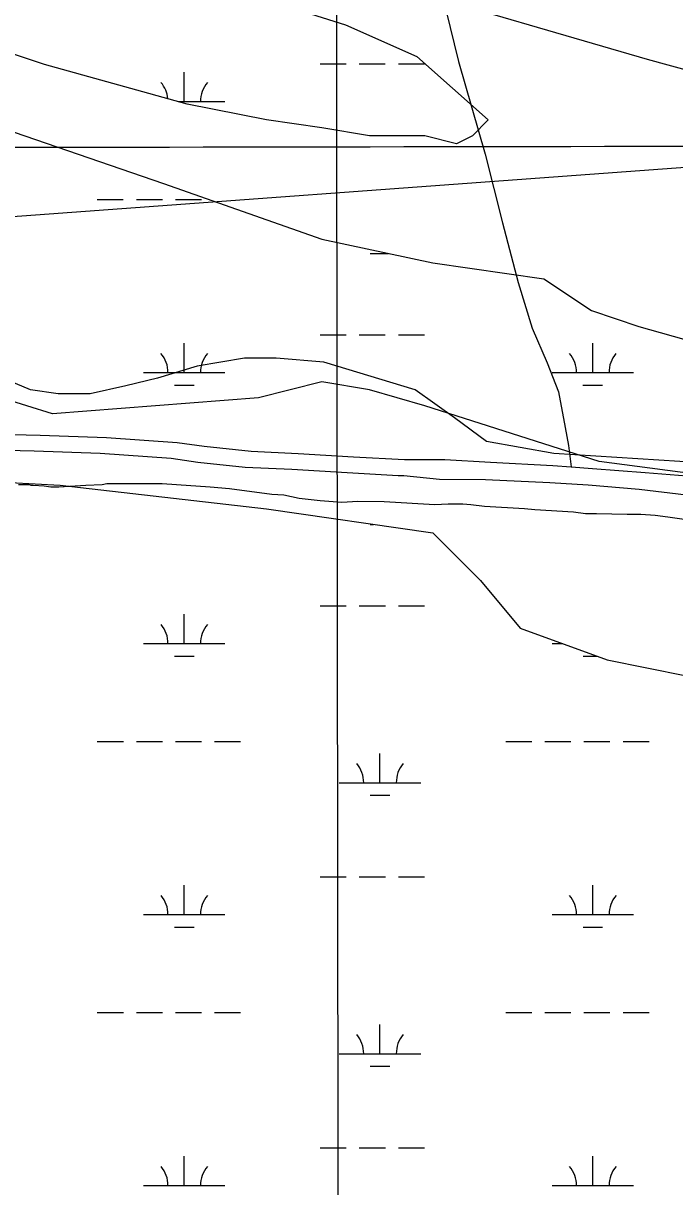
# Model space of a CAD drawing. Extents: x 3297772 to 3335630, y 634068 to 659439.
# Drawn here: x 3327785 to 3328585, y 653348 to 654776 of the extents above; entities that cross this region are included whole.
import ezdxf

# ---------------------------------------------------------------- set-up
doc = ezdxf.new("R2010")
doc.units = 0
for name, color, linetype in [('V-GRID-MAJR', 7, 'Continuous'), ('V-SITE-VEGE', 7, 'Continuous'), ('V-TOPO-SHOR', 7, 'Continuous'), ('V-UTIL-LINE', 7, 'Continuous'), ('V-WETL-SWMP', 7, 'Continuous')]:
    doc.layers.add(name, color=color, linetype=linetype)

msp = doc.modelspace()

# ---------------------------------------------------------------- linework, layer by layer
at = {"layer": 'V-GRID-MAJR'}
for points in [[(3328190.1210000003, 639473.317), (3328186.156, 642502.066), (3328178.222, 648563.407), (3328170.287, 654624.772), (3328166.3170000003, 657657.375)], [(3301871.984, 654599.909), (3307131.646, 654603.3520000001), (3312391.307, 654607.559), (3317650.968, 654612.532), (3322910.628, 654618.27), (3328170.287, 654624.772), (3333429.9450000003, 654632.04), (3333429.946, 654632.04)]]:
    msp.add_spline(points, degree=3, dxfattribs=at)
at = {"layer": 'V-SITE-VEGE'}
for p, q in [((3328056.903, 654365.255), (3327998.471, 654355.508)), ((3328095.856, 654365.255), (3328056.903, 654365.255)), ((3328154.285, 654360.381), (3328095.856, 654365.2550000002)), ((3328266.278, 654326.269), (3328154.285, 654360.381)), ((3327998.471, 654355.508), (3327949.776, 654340.89)), ((3327793.966, 654326.269), (3327759.881, 654340.89)), ((3327949.776, 654340.89), (3327910.825, 654331.143)), ((3327828.051, 654321.3970000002), (3327793.966, 654326.2690000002)), ((3327867.002, 654321.3970000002), (3327828.051, 654321.3970000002)), ((3327910.825, 654331.143), (3327867.002, 654321.3970000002)), ((3328314.969, 654292.16), (3328266.278, 654326.269)), ((3328353.924, 654262.922), (3328314.969, 654292.16)), ((3328436.7, 654248.304), (3328353.924, 654262.922)), ((3328665.554, 654233.683), (3328436.7, 654248.304))]:
    msp.add_line(p, q, dxfattribs=at)
for points in [[(3327779.298, 654210.322), (3327792.102, 654210.317), (3327794.073, 654209.33), (3327797.026, 654209.33), (3327810.815, 654208.339), (3327818.6920000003, 654207.354), (3327828.54, 654207.35), (3327862.0270000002, 654209.308), (3327881.725, 654210.285), (3327887.636, 654211.268), (3327955.59, 654211.241), (3327973.318, 654210.252), (3328014.681, 654207.28), (3328038.3170000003, 654205.304), (3328090.512, 654198.39), (3328105.285, 654197.399), (3328123.995, 654193.452), (3328149.6010000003, 654190.4890000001), (3328176.193, 654188.51), (3328195.89, 654189.487), (3328228.39, 654189.475), (3328290.436, 654185.512), (3328307.179, 654186.493), (3328324.906, 654186.487)], [(3328324.906, 654186.487), (3328334.755, 654185.498), (3328351.497, 654183.519), (3328400.739, 654180.55), (3328413.541, 654179.558), (3328460.815, 654176.587), (3328475.588, 654174.613), (3328489.375, 654174.606), (3328526.8000000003, 654173.609), (3328543.542, 654173.603), (3328561.27, 654172.612), (3328577.0270000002, 654170.635), (3328623.3140000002, 654163.725), (3328643.995, 654159.779), (3328732.626, 654144.9720000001), (3328742.475, 654143.985), (3328760.202, 654142.006), (3328805.504, 654138.052)]]:
    msp.add_lwpolyline(points, dxfattribs=at)
at = {"layer": 'V-TOPO-SHOR'}
for points in [[(3328001.1010000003, 655822.446), (3328040.699, 655689.264), (3328083.338, 655541.851), (3328129.029, 655395.454), (3328174.716, 655237.875), (3328224.464, 655069.111), (3328257.971, 654962.363), (3328288.427, 654856.631), (3328319.895, 654729.553), (3328352.382, 654615.6900000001), (3328373.698, 654531.311), (3328392.986, 654458.111), (3328410.2460000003, 654402.197), (3328428.529, 654359.496), (3328442.748, 654323.912), (3328450.862, 654280.197), (3328454.921, 654257.831), (3328458.219, 654231.873)], [(3327736.802, 654272.409), (3327805.926, 654270.858), (3327887.248, 654267.778), (3327974.159, 654261.648), (3328007.196, 654257.063), (3328065.136, 654250.942), (3328122.5700000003, 654248.379), (3328190.676, 654244.2880000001), (3328253.191, 654240.708), (3328303.003, 654240.689), (3328358.909, 654237.6190000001), (3328435.6580000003, 654233.525), (3328458.219, 654231.873)], [(3327729.1720000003, 654253.098), (3327798.296, 654251.5480000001), (3327879.6180000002, 654248.468), (3327966.529, 654242.338), (3327999.565, 654237.75), (3328057.505, 654231.631), (3328114.9390000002, 654229.069), (3328183.045, 654224.9770000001), (3328245.56, 654221.395), (3328252.413, 654221.393)], [(3328458.219, 654231.873), (3328484.449, 654229.9500000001), (3328548.998, 654224.844), (3328600.3310000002, 654220.758)], [(3328252.413, 654221.393), (3328296.386, 654216.803), (3328352.804, 654216.273), (3328432.09, 654212.687), (3328478.852, 654209.6190000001), (3328541.875, 654204.515), (3328599.815, 654197.378)]]:
    msp.add_lwpolyline(points, dxfattribs=at)
at = {"layer": 'V-UTIL-LINE'}
msp.add_lwpolyline([(3333382.298, 654950.366), (3326392.63, 654437.8690000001)], dxfattribs=at)
at = {"layer": 'V-WETL-SWMP'}
for p, q in [((3328149.8079798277, 654726.5921806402), (3328181.8079138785, 654726.5921806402)), ((3328197.807880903, 654726.5921806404), (3328229.807814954, 654726.5921806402)), ((3328245.8077819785, 654726.5921806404), (3328277.8077160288, 654726.5921806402)), ((3327982.7443652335, 654680.1621850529), (3327982.7443333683, 654716.1621816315)), ((3327975.3509943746, 654680.1621850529), (3328032.7442621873, 654680.1621850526)), ((3327875.9006917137, 654560.0911964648), (3327907.900625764, 654560.0911964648)), ((3327923.900592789, 654560.0911964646), (3327955.9005268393, 654560.0911964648)), ((3327971.900493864, 654560.0911964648), (3328003.9004279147, 654560.0911964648)), ((3328211.2160592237, 654493.918202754), (3328233.552897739, 654493.9182027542)), ((3328149.8082742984, 654393.9172122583), (3328181.808208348, 654393.9172122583)), ((3328197.8081753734, 654393.9172122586), (3328229.8081094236, 654393.9172122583)), ((3328245.8080764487, 654393.9172122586), (3328277.808010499, 654393.9172122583)), ((3327982.7446597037, 654347.487216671), (3327982.744627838, 654383.4872132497)), ((3328484.6516253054, 654347.487216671), (3328484.6515934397, 654383.4872132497)), ((3327932.744762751, 654347.487216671), (3328032.744556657, 654347.4872166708)), ((3328434.651728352, 654347.487216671), (3328534.6515222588, 654347.4872166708)), ((3327970.7446980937, 654332.0562181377), (3327994.744648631, 654332.056218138)), ((3328472.6516636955, 654332.0562181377), (3328496.651614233, 654332.056218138)), ((3328211.2563669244, 654161.2427917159), (3328215.460002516, 654161.2427917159)), ((3328149.8483669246, 654061.2417917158), (3328181.848366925, 654061.2417917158)), ((3328197.8483669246, 654061.2417917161), (3328229.8483669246, 654061.2417917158)), ((3328245.8483669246, 654061.2417917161), (3328277.8483669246, 654061.2417917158)), ((3327982.7843669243, 654014.8117917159), (3327982.7843669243, 654050.8117917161)), ((3327932.784366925, 654014.8117917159), (3328032.7843669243, 654014.8117917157)), ((3328434.6923669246, 654014.8117917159), (3328447.7459557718, 654014.8117917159)), ((3327970.7843669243, 653999.3807917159), (3327994.7843669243, 653999.3807917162)), ((3328472.692366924, 653999.3807917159), (3328490.1479561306, 653999.3807917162)), ((3327875.9403669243, 653894.7407917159), (3327907.9403669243, 653894.7407917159)), ((3327923.9403669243, 653894.7407917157), (3327955.9403669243, 653894.7407917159)), ((3327971.9403669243, 653894.7407917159), (3328003.9403669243, 653894.7407917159)), ((3328019.9403669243, 653894.7407917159), (3328051.9403669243, 653894.7407917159)), ((3328377.8483669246, 653894.7407917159), (3328409.8483669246, 653894.7407917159)), ((3328425.8483669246, 653894.7407917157), (3328457.8483669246, 653894.7407917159)), ((3328473.8483669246, 653894.7407917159), (3328505.8483669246, 653894.7407917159)), ((3328521.8483669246, 653894.7407917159), (3328553.8483669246, 653894.7407917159)), ((3328223.2563669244, 653843.9987917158), (3328223.2563669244, 653879.9987917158)), ((3328173.2563669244, 653843.9987917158), (3328273.256366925, 653843.9987917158)), ((3328211.2563669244, 653828.5677917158), (3328235.2563669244, 653828.5677917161)), ((3327982.7843669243, 653682.1367917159), (3327982.7843669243, 653718.1367917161)), ((3328149.8483669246, 653728.5667917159), (3328181.848366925, 653728.5667917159)), ((3328197.8483669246, 653728.5667917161), (3328229.8483669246, 653728.5667917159)), ((3328245.8483669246, 653728.5667917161), (3328277.8483669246, 653728.5667917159)), ((3328484.692366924, 653682.1367917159), (3328484.692366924, 653718.1367917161)), ((3327932.784366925, 653682.1367917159), (3328032.7843669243, 653682.1367917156)), ((3328434.6923669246, 653682.1367917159), (3328534.692366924, 653682.1367917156)), ((3327970.7843669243, 653666.7057917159), (3327994.7843669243, 653666.7057917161)), ((3328472.692366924, 653666.7057917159), (3328496.692366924, 653666.7057917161)), ((3327875.9403669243, 653562.0657917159), (3327907.9403669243, 653562.0657917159)), ((3327923.9403669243, 653562.0657917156), (3327955.9403669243, 653562.0657917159)), ((3327971.9403669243, 653562.0657917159), (3328003.9403669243, 653562.0657917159)), ((3328019.9403669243, 653562.0657917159), (3328051.9403669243, 653562.0657917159)), ((3328377.8483669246, 653562.0657917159), (3328409.8483669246, 653562.0657917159)), ((3328425.8483669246, 653562.0657917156), (3328457.8483669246, 653562.0657917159)), ((3328473.8483669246, 653562.0657917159), (3328505.8483669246, 653562.0657917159)), ((3328521.8483669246, 653562.0657917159), (3328553.8483669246, 653562.0657917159)), ((3328223.2563669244, 653511.3237917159), (3328223.2563669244, 653547.3237917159)), ((3328173.2563669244, 653511.3237917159), (3328273.256366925, 653511.3237917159)), ((3328211.2563669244, 653495.8927917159), (3328235.2563669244, 653495.8927917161)), ((3328149.8483669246, 653395.8917917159), (3328181.848366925, 653395.8917917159)), ((3328197.8483669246, 653395.8917917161), (3328229.8483669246, 653395.8917917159)), ((3328245.8483669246, 653395.8917917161), (3328277.8483669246, 653395.8917917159)), ((3327982.7843669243, 653349.4617917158), (3327982.7843669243, 653385.4617917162)), ((3328484.692366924, 653349.4617917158), (3328484.692366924, 653385.4617917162)), ((3327932.784366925, 653349.4617917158), (3328032.7843669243, 653349.4617917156)), ((3328434.6923669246, 653349.4617917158), (3328534.692366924, 653349.4617917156))]:
    msp.add_line(p, q, dxfattribs=at)
for points in [[(3327002.715, 655144.927), (3328181.066, 654774.582), (3328268.7120000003, 654735.599), (3328356.358, 654657.631), (3328336.881, 654638.14), (3328317.404, 654628.394), (3328278.45, 654638.14), (3328210.281, 654638.14), (3328151.8510000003, 654647.886), (3328083.682, 654657.631), (3327986.2970000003, 654677.123), (3327811.005, 654725.853), (3327664.929, 654774.582), (3327538.329, 654813.566)], [(3328551.9220000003, 654731.973), (3328239.497, 654823.312)], [(3327363.037, 654784.328), (3327616.237, 654696.615), (3327957.082, 654579.664), (3328151.8510000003, 654511.443), (3328288.1890000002, 654482.205), (3328424.5270000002, 654462.713), (3328482.957, 654423.73), (3328541.3880000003, 654404.238), (3328609.557, 654384.746)], [(3328726.7490000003, 654684.132), (3328551.9220000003, 654731.973)], [(3328638.772, 654219.0650000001), (3328492.696, 654238.557), (3328278.45, 654306.779), (3328210.281, 654326.27), (3328151.8510000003, 654336.0160000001), (3328073.943, 654316.525), (3327820.744, 654297.033), (3327694.144, 654336.0160000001), (3327538.329, 654375), (3327372.776, 654404.238), (3327275.3910000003, 654433.475), (3327178.007, 654482.205), (3327070.884, 654501.697), (3326924.808, 654511.443), (3326467.1010000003, 654452.9670000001)], [(3326885.853, 654189.828), (3327051.407, 654160.591), (3327129.3140000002, 654170.337), (3327168.268, 654209.3200000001), (3327090.36, 654258.05), (3326954.022, 654267.796), (3326905.33, 654277.542), (3326973.4990000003, 654306.779), (3327051.407, 654306.779), (3327109.8370000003, 654297.033), (3327178.006, 654277.542), (3327372.775, 654228.812), (3327499.375, 654219.066), (3327645.451, 654219.066), (3327830.481, 654209.3200000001), (3328083.681, 654180.083), (3328288.188, 654150.845), (3328346.6180000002, 654092.3690000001), (3328395.311, 654033.894), (3328502.433, 653994.91), (3328599.818, 653975.4180000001)]]:
    msp.add_lwpolyline(points, dxfattribs=at)
for centre, radius, start, end in [((3327927.5015425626, 654680.6369881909), 35.24628790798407, 4.990308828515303, 40.771836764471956), ((3328037.987187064, 654680.6369881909), 35.24628790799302, 139.2281784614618, 180.77183679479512), ((3327927.5018370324, 654347.962019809), 35.24628790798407, 359.22817843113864, 40.771836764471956), ((3328037.987481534, 654347.962019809), 35.24628790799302, 139.2281784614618, 180.77183679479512), ((3328429.408802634, 654347.962019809), 35.24628790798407, 359.22817843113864, 40.771836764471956), ((3328539.8944471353, 654347.962019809), 35.24628790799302, 139.2281784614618, 180.77183679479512), ((3327927.5414308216, 654015.2865948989), 35.24628790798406, 359.2281799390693, 40.771838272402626), ((3328038.0273030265, 654015.2865948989), 35.24628790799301, 139.2281769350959, 180.77183526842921), ((3328168.0134308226, 653844.4735948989), 35.24628790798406, 359.2281799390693, 40.771838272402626), ((3328278.499303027, 653844.4735948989), 35.24628790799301, 139.2281769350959, 180.77183526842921), ((3327927.5414308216, 653682.611594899), 35.24628790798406, 359.2281799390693, 40.771838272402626), ((3328038.0273030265, 653682.611594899), 35.24628790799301, 139.2281769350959, 180.77183526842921), ((3328429.4494308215, 653682.611594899), 35.24628790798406, 359.2281799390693, 40.771838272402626), ((3328539.935303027, 653682.611594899), 35.24628790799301, 139.2281769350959, 180.77183526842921), ((3328168.0134308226, 653511.798594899), 35.24628790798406, 359.2281799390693, 40.771838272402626), ((3328278.499303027, 653511.798594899), 35.24628790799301, 139.2281769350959, 180.77183526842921), ((3327927.5414308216, 653349.9365948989), 35.24628790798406, 359.2281799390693, 40.771838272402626), ((3328038.0273030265, 653349.9365948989), 35.24628790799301, 139.2281769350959, 180.77183526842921), ((3328429.4494308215, 653349.9365948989), 35.24628790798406, 359.2281799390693, 40.771838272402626), ((3328539.935303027, 653349.9365948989), 35.24628790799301, 139.2281769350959, 180.77183526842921)]:
    msp.add_arc(centre, radius, start, end, dxfattribs=at)

doc.saveas('drawing.dxf')
